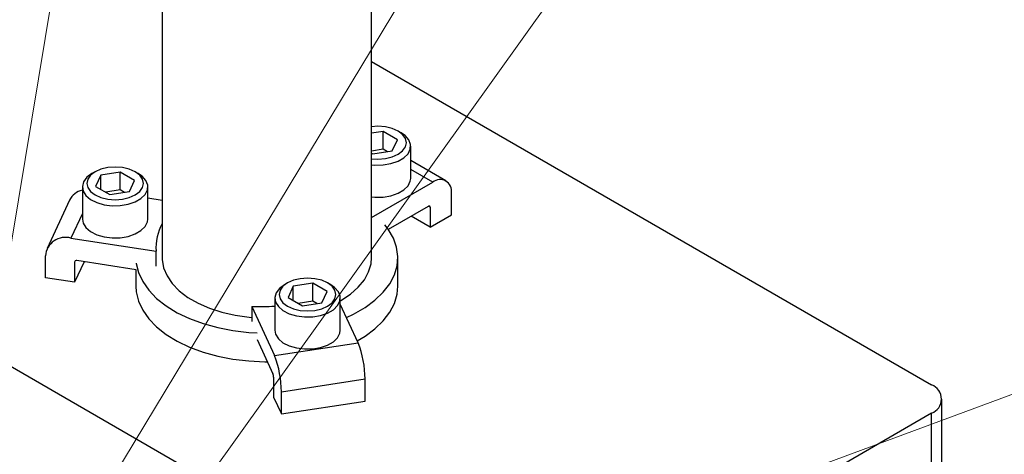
# Model space of a CAD drawing. Header units: inches. Extents: x 1802 to 2468, y -253 to -72.
# Tile 447 of 570: x 2228.33 to 2235.38, y -108.98 to -105.87. Entities that reach past the tile are written whole.
import ezdxf

# ---------------------------------------------------------------- set-up
doc = ezdxf.new("R2010")
doc.units = ezdxf.units.IN
doc.header["$LTSCALE"] = 0.5
doc.header["$MEASUREMENT"] = 0
for name, color, linetype in [('DST-M-S', 53, 'Continuous'), ('PAD-M-S', 135, 'Continuous'), ('SID-M-S', 105, 'Continuous')]:
    doc.layers.add(name, color=color, linetype=linetype)

msp = doc.modelspace()

# ---------------------------------------------------------------- linework, layer by layer
at = {"layer": 'DST-M-S', "linetype": 'Continuous', "lineweight": 25}
for p, q in [((2229.34894, -103.10179), (2229.34894, -107.57375)), ((2230.84894, -107.57375), (2230.84894, -103.10179)), ((2230.84894, -106.16983), (2234.85777, -108.48408)), ((2230.89443, -106.63431), (2230.84894, -106.63729)), ((2230.947, -106.6383), (2230.89443, -106.63431)), ((2230.99599, -106.65002), (2230.947, -106.6383)), ((2231.03806, -106.66865), (2230.99599, -106.65002)), ((2230.93179, -106.67108), (2230.84894, -106.6839)), ((2231.03385, -106.73), (2230.93179, -106.67108)), ((2230.93179, -106.79867), (2230.93179, -106.67108)), ((2231.07034, -106.69294), (2231.03806, -106.66865)), ((2231.06019, -106.68143), (2231.03809, -106.66867)), ((2231.08828, -106.70104), (2231.06019, -106.68143)), ((2231.09064, -106.72122), (2231.07034, -106.69294)), ((2231.11495, -106.73125), (2231.08828, -106.70104)), ((2231.09756, -106.75157), (2231.09064, -106.72122)), ((2230.99649, -106.81049), (2231.03385, -106.73)), ((2231.07034, -106.8102), (2231.09064, -106.78192)), ((2231.09064, -106.78192), (2231.09756, -106.75157)), ((2231.12777, -106.76435), (2231.11495, -106.73125)), ((2231.12592, -106.79825), (2231.12777, -106.76435)), ((2231.12881, -107.00674), (2231.12881, -106.77709)), ((2230.93179, -106.79867), (2230.84894, -106.81149)), ((2230.84894, -106.82736), (2230.85707, -106.83205)), ((2230.85707, -106.83205), (2230.99649, -106.81049)), ((2230.96161, -106.81588), (2230.93179, -106.79867)), ((2230.947, -106.86484), (2230.99599, -106.85312)), ((2230.99599, -106.85312), (2231.03806, -106.83449)), ((2231.03806, -106.83449), (2231.07034, -106.8102)), ((2231.03808, -106.884), (2231.07962, -106.86001)), ((2231.07962, -106.86001), (2231.10953, -106.83082)), ((2231.10953, -106.83082), (2231.12592, -106.79825)), ((2228.9597, -106.92944), (2228.91071, -106.94116)), ((2229.01227, -106.92545), (2228.9597, -106.92944)), ((2229.06484, -106.92944), (2229.01227, -106.92545)), ((2229.11383, -106.94116), (2229.06484, -106.92944)), ((2230.84894, -106.86585), (2230.89443, -106.86883)), ((2230.84894, -106.90981), (2230.87238, -106.91179)), ((2230.87238, -106.91179), (2230.9311, -106.91072)), ((2230.89443, -106.86883), (2230.947, -106.86484)), ((2230.9311, -106.91072), (2230.98751, -106.90126)), ((2230.98751, -106.90126), (2231.03808, -106.884)), ((2231.38066, -107.02432), (2231.12881, -106.87893)), ((2228.81053, -106.99935), (2228.7872, -107.03048)), ((2228.84654, -106.97255), (2228.81053, -106.99935)), ((2228.83636, -106.98408), (2228.81607, -107.01236)), ((2228.86864, -106.95979), (2228.83636, -106.98408)), ((2228.86862, -106.95981), (2228.84652, -106.97257)), ((2228.91071, -106.94116), (2228.86864, -106.95979)), ((2228.91021, -106.98379), (2228.87285, -107.06428)), ((2229.04963, -106.96222), (2228.91021, -106.98379)), ((2228.91021, -107.08584), (2228.91021, -106.98379)), ((2229.15169, -107.02114), (2229.04963, -106.96222)), ((2229.04963, -107.08981), (2229.04963, -106.96222)), ((2229.1559, -106.95979), (2229.11383, -106.94116)), ((2229.18818, -106.98408), (2229.1559, -106.95979)), ((2229.17803, -106.97257), (2229.15592, -106.95981)), ((2229.20612, -106.99218), (2229.17803, -106.97257)), ((2229.20847, -107.01236), (2229.18818, -106.98408)), ((2229.23279, -107.02239), (2229.20612, -106.99218)), ((2231.28617, -107.03368), (2231.12881, -106.94284)), ((2228.7779, -107.06823), (2228.7779, -107.29788)), ((2228.7872, -107.03048), (2228.77801, -107.06398)), ((2228.77801, -107.06398), (2228.78354, -107.09774)), ((2228.81607, -107.01236), (2228.80915, -107.04271)), ((2228.80915, -107.04271), (2228.81607, -107.07306)), ((2228.81607, -107.07306), (2228.83636, -107.10134)), ((2228.87285, -107.06428), (2228.97491, -107.12319)), ((2229.11433, -107.10163), (2229.15169, -107.02114)), ((2229.18818, -107.10134), (2229.20847, -107.07306)), ((2229.2154, -107.04271), (2229.20847, -107.01236)), ((2229.20847, -107.07306), (2229.2154, -107.04271)), ((2229.24561, -107.05549), (2229.23279, -107.02239)), ((2229.24376, -107.08939), (2229.24561, -107.05549)), ((2229.24665, -107.29788), (2229.24665, -107.06823)), ((2230.84894, -107.28609), (2231.28617, -107.03368)), ((2231.07962, -107.08967), (2231.10953, -107.06047)), ((2231.10953, -107.06047), (2231.12592, -107.0279)), ((2231.12592, -107.0279), (2231.12881, -107.00674)), ((2228.78354, -107.09774), (2228.80344, -107.12965)), ((2228.80344, -107.12965), (2228.83646, -107.1577)), ((2228.83636, -107.10134), (2228.86864, -107.12563)), ((2228.86864, -107.12563), (2228.91071, -107.14426)), ((2228.91071, -107.14426), (2228.9597, -107.15598)), ((2229.04963, -107.08981), (2228.94509, -107.10598)), ((2228.97491, -107.12319), (2229.11433, -107.10163)), ((2229.07945, -107.10702), (2229.04963, -107.08981)), ((2229.06484, -107.15598), (2229.11383, -107.14426)), ((2229.11383, -107.14426), (2229.1559, -107.12563)), ((2229.1559, -107.12563), (2229.18818, -107.10134)), ((2229.19746, -107.15115), (2229.22737, -107.12196)), ((2229.22737, -107.12196), (2229.24376, -107.08939)), ((2230.84894, -107.13947), (2230.87238, -107.14144)), ((2230.87238, -107.14144), (2230.9311, -107.14037)), ((2230.9311, -107.14037), (2230.98751, -107.13091)), ((2230.98751, -107.13091), (2231.03808, -107.11365)), ((2231.03808, -107.11365), (2231.07962, -107.08967)), ((2231.41981, -107.26845), (2231.41981, -107.11086)), ((2228.68539, -107.16332), (2228.52492, -107.50904)), ((2228.83646, -107.1577), (2228.88053, -107.18013)), ((2228.88053, -107.18013), (2228.93288, -107.19553)), ((2228.93288, -107.19553), (2228.99021, -107.20293)), ((2228.9597, -107.15598), (2229.01227, -107.15997)), ((2228.99021, -107.20293), (2229.04893, -107.20186)), ((2229.01227, -107.15997), (2229.06484, -107.15598)), ((2229.04893, -107.20186), (2229.10535, -107.1924)), ((2229.10535, -107.1924), (2229.15592, -107.17514)), ((2229.15592, -107.17514), (2229.19746, -107.15115)), ((2229.34894, -107.16468), (2229.24665, -107.14886)), ((2230.96846, -107.37142), (2231.25541, -107.20576)), ((2231.26778, -107.21291), (2231.25541, -107.20576)), ((2231.26778, -107.21291), (2231.26778, -107.35621)), ((2228.7779, -107.2586), (2228.69635, -107.43428)), ((2231.26778, -107.35621), (2231.13129, -107.27742)), ((2231.26778, -107.35621), (2231.41981, -107.26845)), ((2228.7779, -107.29788), (2228.78354, -107.32739)), ((2228.78354, -107.32739), (2228.80344, -107.3593)), ((2229.19746, -107.38081), (2229.22737, -107.35161)), ((2229.22737, -107.35161), (2229.24376, -107.31904)), ((2229.24376, -107.31904), (2229.24665, -107.29788)), ((2230.96781, -107.3705), (2230.94376, -107.33913)), ((2228.80344, -107.3593), (2228.83646, -107.38736)), ((2228.83646, -107.38736), (2228.88053, -107.40978)), ((2228.88053, -107.40978), (2228.93288, -107.42518)), ((2228.93288, -107.42518), (2228.99021, -107.43258)), ((2229.04893, -107.43151), (2229.10535, -107.42205)), ((2229.10535, -107.42205), (2229.15592, -107.40479)), ((2229.15592, -107.40479), (2229.19746, -107.38081)), ((2231.00449, -107.43368), (2230.96781, -107.3705)), ((2228.69635, -107.43428), (2229.30557, -107.52852)), ((2228.99021, -107.43258), (2229.04893, -107.43151)), ((2231.02745, -107.49898), (2231.00449, -107.43368)), ((2228.51379, -107.71796), (2228.51379, -107.56037)), ((2229.30557, -107.6363), (2229.30557, -107.52852)), ((2231.03633, -107.56542), (2231.02745, -107.49898)), ((2231.031, -107.63198), (2231.03633, -107.56542)), ((2228.72546, -107.59818), (2228.72146, -107.60678)), ((2228.78971, -107.60305), (2228.72146, -107.75009)), ((2228.72146, -107.60678), (2228.72146, -107.75009)), ((2229.16409, -107.66096), (2228.73837, -107.59511)), ((2229.16409, -107.61442), (2229.16421, -107.61538)), ((2229.16421, -107.61538), (2229.18016, -107.68138)), ((2229.34894, -107.57375), (2229.34937, -107.58853)), ((2229.34937, -107.58853), (2229.35984, -107.64732)), ((2230.82761, -107.67626), (2230.84501, -107.61803)), ((2230.84501, -107.61803), (2230.84894, -107.57375)), ((2231.01154, -107.69766), (2231.031, -107.63198)), ((2231.03644, -107.77789), (2231.03644, -107.57375)), ((2229.16144, -107.66055), (2229.16144, -107.77789)), ((2229.18016, -107.68138), (2229.21004, -107.74574)), ((2229.35984, -107.64732), (2229.38408, -107.70473)), ((2229.38408, -107.70473), (2229.42163, -107.7597)), ((2230.79665, -107.73259), (2230.82761, -107.67626)), ((2230.97824, -107.76146), (2231.01154, -107.69766)), ((2228.72146, -107.75009), (2228.51379, -107.71796)), ((2229.16144, -107.77789), (2229.16421, -107.81952)), ((2229.21004, -107.74574), (2229.25339, -107.8075)), ((2229.42163, -107.7597), (2229.4718, -107.81121)), ((2230.22438, -107.76796), (2230.18837, -107.79476)), ((2230.2142, -107.77949), (2230.1939, -107.80777)), ((2230.24648, -107.7552), (2230.2142, -107.77949)), ((2230.24645, -107.75522), (2230.22435, -107.76798)), ((2230.28855, -107.73657), (2230.24648, -107.7552)), ((2230.28805, -107.7792), (2230.25069, -107.85968)), ((2230.42747, -107.75763), (2230.28805, -107.7792)), ((2230.28805, -107.88125), (2230.28805, -107.7792)), ((2230.33754, -107.72485), (2230.28855, -107.73657)), ((2230.39011, -107.72086), (2230.33754, -107.72485)), ((2230.44268, -107.72485), (2230.39011, -107.72086)), ((2230.52953, -107.81655), (2230.42747, -107.75763)), ((2230.42747, -107.88522), (2230.42747, -107.75763)), ((2230.49167, -107.73657), (2230.44268, -107.72485)), ((2230.53374, -107.7552), (2230.49167, -107.73657)), ((2230.56602, -107.77949), (2230.53374, -107.7552)), ((2230.55586, -107.76798), (2230.53376, -107.75522)), ((2230.58396, -107.78758), (2230.55586, -107.76798)), ((2230.58631, -107.80777), (2230.56602, -107.77949)), ((2230.75268, -107.78595), (2230.79665, -107.73259)), ((2230.93162, -107.82242), (2230.97824, -107.76146)), ((2231.031, -107.83612), (2231.03644, -107.77789)), ((2229.16421, -107.81952), (2229.18016, -107.88551)), ((2229.25339, -107.8075), (2229.30955, -107.86571)), ((2229.4718, -107.81121), (2229.53365, -107.8583)), ((2230.16504, -107.82589), (2230.15585, -107.85939)), ((2230.18837, -107.79476), (2230.16504, -107.82589)), ((2230.1939, -107.80777), (2230.18698, -107.83812)), ((2230.18698, -107.83812), (2230.1939, -107.86847)), ((2230.49217, -107.89704), (2230.52953, -107.81655)), ((2230.61063, -107.8178), (2230.58396, -107.78758)), ((2230.59323, -107.83812), (2230.58631, -107.80777)), ((2230.58631, -107.86847), (2230.59323, -107.83812)), ((2230.62344, -107.8509), (2230.61063, -107.8178)), ((2230.6216, -107.8848), (2230.62344, -107.8509)), ((2230.62927, -107.8799), (2230.69654, -107.83537)), ((2230.69654, -107.83537), (2230.75268, -107.78595)), ((2230.87237, -107.87961), (2230.93162, -107.82242)), ((2231.01154, -107.9018), (2231.031, -107.83612)), ((2229.18016, -107.88551), (2229.21004, -107.94988)), ((2229.30955, -107.86571), (2229.37769, -107.9195)), ((2229.37769, -107.9195), (2229.45675, -107.96805)), ((2229.53365, -107.8583), (2229.60603, -107.90008)), ((2229.60603, -107.90008), (2229.6876, -107.93579)), ((2230.15573, -107.86364), (2230.15573, -108.09329)), ((2230.15585, -107.85939), (2230.16138, -107.89315)), ((2230.16138, -107.89315), (2230.18128, -107.92506)), ((2230.1939, -107.86847), (2230.2142, -107.89675)), ((2230.2142, -107.89675), (2230.24648, -107.92104)), ((2230.24648, -107.92104), (2230.28855, -107.93967)), ((2230.25069, -107.85968), (2230.35275, -107.9186)), ((2230.42747, -107.88522), (2230.32293, -107.90139)), ((2230.35275, -107.9186), (2230.49217, -107.89704)), ((2230.45729, -107.90243), (2230.42747, -107.88522)), ((2230.49167, -107.93967), (2230.53374, -107.92104)), ((2230.53374, -107.92104), (2230.56602, -107.89675)), ((2230.56602, -107.89675), (2230.58631, -107.86847)), ((2230.5753, -107.94656), (2230.60521, -107.91737)), ((2230.60521, -107.91737), (2230.6216, -107.8848)), ((2230.62448, -108.09329), (2230.62448, -107.86364)), ((2230.62448, -107.88264), (2230.62927, -107.8799)), ((2230.7527, -108.18303), (2230.62448, -107.9068)), ((2230.8014, -107.93216), (2230.87237, -107.87961)), ((2230.97824, -107.9656), (2231.01154, -107.9018)), ((2229.21004, -107.94988), (2229.25339, -108.01163)), ((2229.45675, -107.96805), (2229.54555, -108.01062)), ((2229.6876, -107.93579), (2229.77682, -107.96475)), ((2229.77682, -107.96475), (2229.87205, -107.98643)), ((2229.87205, -107.98643), (2229.9715, -108.00042)), ((2229.99058, -107.92397), (2229.99058, -108.03175)), ((2229.99058, -107.92397), (2230.15382, -108.27566)), ((2230.18128, -107.92506), (2230.2143, -107.95311)), ((2230.2143, -107.95311), (2230.25837, -107.97554)), ((2230.25837, -107.97554), (2230.31072, -107.99094)), ((2230.28855, -107.93967), (2230.33754, -107.95138)), ((2230.31072, -107.99094), (2230.36805, -107.99834)), ((2230.33754, -107.95138), (2230.39011, -107.95538)), ((2230.39011, -107.95538), (2230.44268, -107.95138)), ((2230.42677, -107.99727), (2230.48319, -107.98781)), ((2230.44268, -107.95138), (2230.49167, -107.93967)), ((2230.48319, -107.98781), (2230.53376, -107.97054)), ((2230.53376, -107.97054), (2230.5753, -107.94656)), ((2230.66927, -108.00329), (2230.71978, -107.97928)), ((2230.71978, -107.97928), (2230.8014, -107.93216)), ((2230.93162, -108.02656), (2230.97824, -107.9656)), ((2229.25339, -108.01163), (2229.30955, -108.06985)), ((2229.54555, -108.01062), (2229.64275, -108.04656)), ((2229.64275, -108.04656), (2229.74685, -108.07534)), ((2229.9715, -108.00042), (2229.99058, -108.00218)), ((2230.36805, -107.99834), (2230.42677, -107.99727)), ((2230.87237, -108.08374), (2230.93162, -108.02656)), ((2229.30955, -108.06985), (2229.37769, -108.12364)), ((2229.37769, -108.12364), (2229.45675, -108.17218)), ((2229.74685, -108.07534), (2229.85629, -108.09652)), ((2229.85629, -108.09652), (2229.96942, -108.10977)), ((2229.96942, -108.10977), (2230.02849, -108.11343)), ((2230.15573, -108.09329), (2230.16138, -108.1228)), ((2230.16138, -108.1228), (2230.18128, -108.15471)), ((2230.60521, -108.14702), (2230.6216, -108.11445)), ((2230.6216, -108.11445), (2230.62448, -108.09329)), ((2230.8014, -108.13629), (2230.87237, -108.08374)), ((2229.45675, -108.17218), (2229.54555, -108.21475)), ((2230.02849, -108.15997), (2230.14256, -108.40573)), ((2230.15382, -108.27566), (2230.7527, -108.18303)), ((2230.18128, -108.15471), (2230.2143, -108.18276)), ((2230.2143, -108.18276), (2230.25837, -108.20519)), ((2230.48319, -108.21746), (2230.53376, -108.2002)), ((2230.53376, -108.2002), (2230.5753, -108.17622)), ((2230.5753, -108.17622), (2230.60521, -108.14702)), ((2230.74634, -108.16933), (2230.8014, -108.13629)), ((2229.54555, -108.21475), (2229.64275, -108.2507)), ((2229.64275, -108.2507), (2229.74685, -108.27948)), ((2230.25837, -108.20519), (2230.31072, -108.22059)), ((2230.31072, -108.22059), (2230.36805, -108.22799)), ((2230.36805, -108.22799), (2230.42677, -108.22692)), ((2230.42677, -108.22692), (2230.48319, -108.21746)), ((2229.74685, -108.27948), (2229.85629, -108.30065)), ((2229.85629, -108.30065), (2229.96942, -108.3139)), ((2229.96942, -108.3139), (2230.0845, -108.31903)), ((2230.0845, -108.31903), (2230.10235, -108.31909)), ((2230.14709, -108.42978), (2230.14709, -108.57308)), ((2230.20274, -108.53538), (2230.80161, -108.44274)), ((2230.80161, -108.60034), (2230.80161, -108.44274)), ((2230.20274, -108.69297), (2230.20274, -108.53538)), ((2230.14709, -108.57308), (2230.20274, -108.69297)), ((2230.20274, -108.69297), (2230.80161, -108.60034)), ((2234.93099, -109.49498), (2234.93099, -108.58613)), ((2234.85777, -108.68818), (2233.44355, -109.50459)), ((2234.85777, -109.53725), (2234.85777, -108.68818))]:
    msp.add_line(p, q, dxfattribs=at)
for centre, radius, start, end in [((2231.33834, -107.09764), 0.08254, 350.785963, 129.203285), ((2228.80528, -107.2223), 0.13362, 101.82589, 153.803563), ((2231.26024, -107.21169), 0.00764, 350.785963, 129.203285), ((2229.67371, -107.50485), 0.36891, 151.688294, 183.678683), ((2228.65681, -107.57224), 0.14351, 74.005169, 175.257518), ((2228.73471, -107.60788), 0.01329, 74.005169, 175.257518), ((2230.03557, -106.14518), 1.77936, 268.551353, 273.872311), ((2230.08062, -108.44408), 0.72099, 0.105897, 21.227204), ((2229.48175, -108.53671), 0.72099, 0.105897, 21.227204), ((2230.08034, -108.42991), 0.06676, 0.105897, 21.227204), ((2234.81903, -108.58613), 0.10915, 290.783421, 69.216579)]:
    msp.add_arc(centre, radius, start, end, dxfattribs=at)
at = {"layer": 'PAD-M-S', "linetype": 'Continuous', "lineweight": 25}
msp.add_line((2225.7829, -106.91891), (2230.65587, -109.73202), dxfattribs=at)
at = {"layer": 'SID-M-S', "linetype": 'Continuous', "lineweight": 0}
for p, q in [((2228.02175, -108.93957), (2229.64076, -99.22414)), ((2228.90396, -109.3019), (2235.00404, -99.19851)), ((2229.35264, -109.60643), (2236.80369, -99.1901)), ((2231.14681, -110.1379), (2241.88669, -106.16632))]:
    msp.add_line(p, q, dxfattribs=at)

doc.saveas('drawing.dxf')
